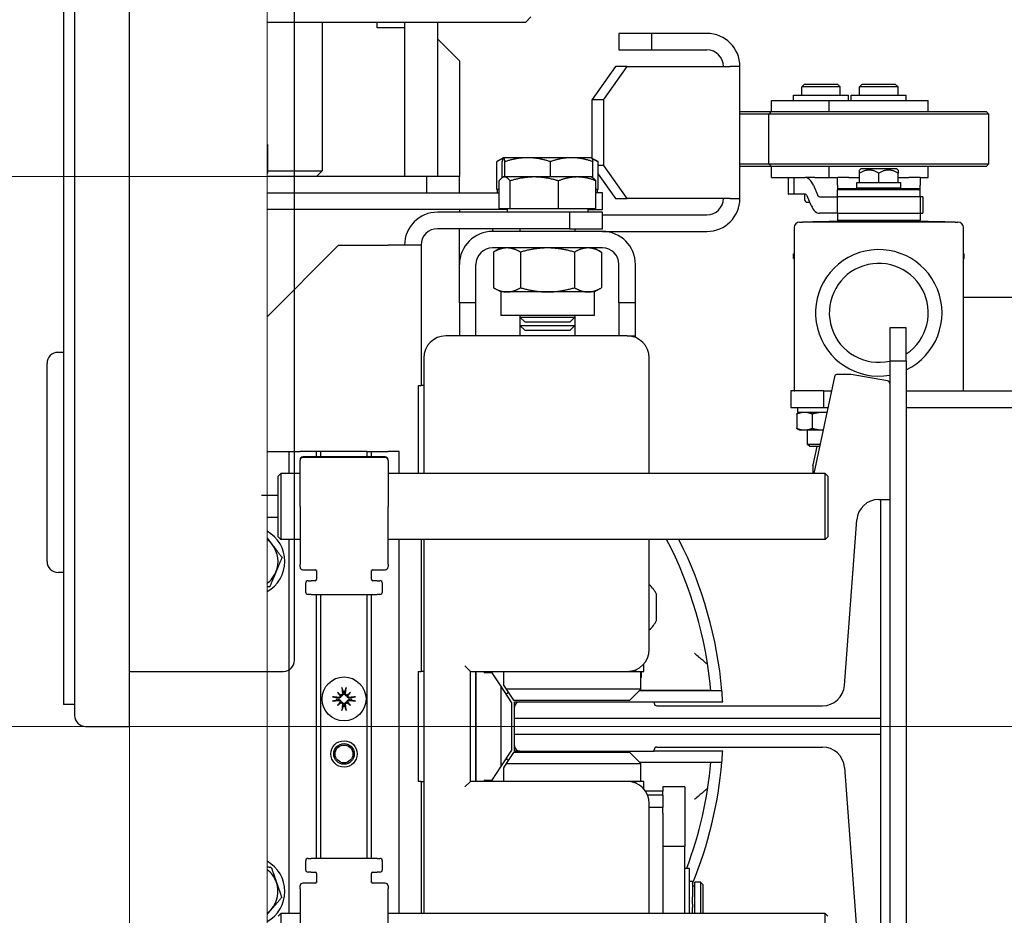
# Model space of a CAD drawing. Header units: millimetres. Extents: x 49320 to 60117, y -4209 to 20568.
# Tile 323 of 479: x 52398 to 52415, y 9916 to 9932. Entities that reach past the tile are written whole.
import ezdxf

# ---------------------------------------------------------------- set-up
doc = ezdxf.new("R2010")
doc.units = ezdxf.units.MM
doc.layers.add('_AA PROJ.warstwy', color=7, linetype='Continuous', lineweight=18, true_color=0x0000f0)
for name, color, linetype in [('_mt_wymiary konstr', 3, 'Continuous'), ('ARCATA', 4, 'Continuous'), ('Cabina-Bottoniera', 7, 'Continuous'), ('GUIDE', 3, 'Continuous'), ('Porta-Soglia', 252, 'Continuous')]:
    doc.layers.add(name, color=color, linetype=linetype)
doc.dimstyles.new('k100', dxfattribs={"dimtxt": 18, "dimasz": 7, "dimexe": 10, "dimexo": 20, "dimgap": 4, "dimtad": 1, "dimdec": 1, "dimrnd": 0.5, "dimzin": 9, "dimdsep": 46, "dimtxsty": 'Standard', "dimcen": 12.534, "dimclrd": 256, "dimclre": 256, "dimclrt": 7, "dimadec": 0, "dimazin": 0, "dimtfac": 1, "dimtdec": 1, "dimtmove": 2, "dimatfit": 3, "dimfxl": 30, "dimfxlon": 1, "dimtolj": 1, "dimtzin": 0, "dimarcsym": 0})

# ---------------------------------------------------------------- blocks, each defined once
blk = doc.blocks.new('WINDA 2 DZ')
at = {"layer": '_AA PROJ.warstwy', "color": 5, "true_color": 0x1414ff}
for p, q in [((164, 186), (164, 38)), ((161.5, 182), (161.5, 42))]:
    blk.add_line(p, q, dxfattribs=at)
at = {"layer": '_AA PROJ.warstwy', "color": 5, "ltscale": 5, "true_color": 0x1414ff}
for p, q in [((164, 112), (49, 112)), ((179.995, 102), (40.675, 102))]:
    blk.add_line(p, q, dxfattribs=at)
at = {"layer": 'ARCATA', "color": 5, "true_color": 0x1414ff}
for p, q in [((168.7, 114.8), (164, 114.8)), ((165, 114.8), (165, 112.1)), ((166, 114.7), (166, 114.8)), ((166.5, 114.8), (166.5, 112)), ((167.1, 114.8), (167.1, 112)), ((168.7, 114.8), (168.8, 114.9)), ((166.5, 114.7), (166, 114.7)), ((170.4, 114.6), (170.4, 114.3)), ((171, 114.6), (170.4, 114.6)), ((171, 114.3), (171, 114.6)), ((172, 114.6), (171, 114.6)), ((167.1, 114.5), (167.5, 114.1)), ((170.4, 114.3), (171, 114.3)), ((171, 114.3), (172, 114.3)), ((167.5, 114.1), (167.5, 112)), ((170.337, 114), (169.913, 113.4)), ((170.125, 113.4), (170.549, 114)), ((170.549, 114), (170.337, 114)), ((170.549, 114), (172.424, 114)), ((172.6, 114), (172.424, 114)), ((172.6, 111.6), (172.6, 114)), ((173.775, 113.68), (173.725, 113.63)), ((174.425, 113.63), (173.725, 113.63)), ((173.725, 113.48), (173.725, 113.63)), ((173.775, 113.68), (174.375, 113.68)), ((174.375, 113.68), (174.425, 113.63)), ((174.425, 113.48), (174.425, 113.63)), ((174.825, 113.68), (174.775, 113.63)), ((175.475, 113.63), (174.775, 113.63)), ((174.775, 113.48), (174.775, 113.63)), ((174.825, 113.68), (175.425, 113.68)), ((175.425, 113.68), (175.475, 113.63)), ((175.475, 113.48), (175.475, 113.63)), ((169.913, 112.333), (169.913, 113.4)), ((169.913, 113.4), (170.125, 113.4)), ((170.125, 112.2), (170.125, 113.4)), ((173.175, 113.38), (174.225, 113.38)), ((173.175, 113.18), (173.175, 113.38)), ((173.575, 113.48), (174.575, 113.48)), ((173.575, 113.38), (173.575, 113.48)), ((174.225, 113.38), (176.025, 113.38)), ((174.225, 113.18), (174.225, 113.38)), ((174.575, 113.38), (174.575, 113.48)), ((174.625, 113.48), (175.625, 113.48)), ((174.625, 113.38), (174.625, 113.48)), ((175.625, 113.38), (175.625, 113.48)), ((176.025, 113.18), (176.025, 113.38)), ((172.6, 113.18), (173.175, 113.18)), ((173.175, 113.18), (173.125, 113.13)), ((173.175, 113.18), (177.075, 113.18)), ((177.075, 113.18), (177.125, 113.13)), ((173.125, 113.13), (172.6, 113.13)), ((177.125, 113.13), (173.125, 113.13)), ((173.125, 112.23), (173.125, 113.13)), ((177.125, 112.23), (177.125, 113.13)), ((164.017, 112.06), (164.017, 112.569)), ((168.177, 111.76), (168.177, 112.269)), ((168.299, 112.339), (168.195, 112.279)), ((168.275, 111.975), (168.275, 112.269)), ((168.3, 112.34), (168.299, 112.339)), ((168.301, 112.34), (168.3, 112.34)), ((168.74, 112.34), (168.301, 112.34)), ((168.327, 111.99), (168.327, 112.269)), ((169.539, 112.34), (168.74, 112.34)), ((169.152, 111.99), (169.152, 112.269)), ((169.9, 112.34), (169.539, 112.34)), ((169.9, 112.34), (169.901, 112.339)), ((169.901, 112.339), (170.005, 112.279)), ((169.925, 111.975), (169.925, 112.269)), ((170.023, 111.76), (170.023, 112.269)), ((164.017, 112.1), (165, 112.1)), ((164.9, 112), (165, 112.1)), ((170.125, 112.2), (170.023, 112.2)), ((170.549, 111.6), (170.125, 112.2)), ((172.6, 112.23), (173.125, 112.23)), ((173.175, 112.18), (172.6, 112.18)), ((173.175, 112.18), (173.125, 112.23)), ((173.125, 112.23), (177.125, 112.23)), ((177.075, 112.18), (173.175, 112.18)), ((173.175, 111.98), (173.175, 112.18)), ((174.225, 111.98), (174.225, 112.18)), ((174.8, 112.14), (174.775, 112.115)), ((174.775, 112.061), (174.775, 112.115)), ((175.45, 112.14), (174.8, 112.14)), ((175.45, 112.14), (175.475, 112.115)), ((175.475, 112.115), (175.475, 112.061)), ((176.025, 111.98), (176.025, 112.18)), ((177.075, 112.18), (177.125, 112.23)), ((164.017, 112.06), (164, 112.06)), ((166.9, 112), (164, 112)), ((167.5, 112), (166.9, 112)), ((166.9, 112), (166.9, 111.7)), ((167.5, 111.7), (167.5, 112)), ((168.219, 111.41), (168.219, 111.919)), ((168.3, 111.99), (168.281, 111.979)), ((168.319, 111.99), (168.3, 111.99)), ((168.859, 111.99), (168.319, 111.99)), ((168.419, 111.41), (168.419, 111.919)), ((169.64, 111.99), (168.859, 111.99)), ((169.3, 111.41), (169.3, 111.919)), ((169.9, 111.99), (169.64, 111.99)), ((169.9, 111.99), (169.919, 111.979)), ((169.981, 111.41), (169.981, 111.919)), ((170.023, 112.044), (170.337, 111.6)), ((173.175, 111.98), (173.674, 111.98)), ((173.475, 111.98), (173.475, 111.68)), ((173.579, 111.98), (173.579, 111.68)), ((173.674, 111.98), (173.783, 111.98)), ((173.961, 111.98), (173.783, 111.98)), ((173.961, 111.98), (174.225, 111.98)), ((174.225, 111.98), (174.375, 111.98)), ((174.375, 111.84), (174.375, 111.98)), ((174.58, 111.98), (174.375, 111.98)), ((174.58, 111.98), (174.775, 111.98)), ((174.775, 111.89), (174.775, 112.061)), ((175.125, 111.89), (175.125, 112.061)), ((175.475, 111.89), (175.475, 112.061)), ((175.475, 111.98), (175.67, 111.98)), ((175.875, 111.98), (175.67, 111.98)), ((175.875, 111.98), (175.875, 111.84)), ((175.875, 111.98), (176.025, 111.98)), ((168.219, 111.76), (168.177, 111.76)), ((168.189, 111.7), (168.189, 111.76)), ((170.023, 111.76), (169.981, 111.76)), ((170.011, 111.7), (170.011, 111.76)), ((173.935, 111.84), (174.011, 111.665)), ((174.375, 111.84), (174.375, 111.755)), ((174.4, 111.78), (174.375, 111.755)), ((175.875, 111.755), (174.375, 111.755)), ((174.375, 111.63), (174.375, 111.755)), ((174.4, 111.78), (175.85, 111.78)), ((174.725, 111.79), (174.725, 111.89)), ((174.725, 111.89), (174.775, 111.89)), ((174.725, 111.79), (175.525, 111.79)), ((174.782, 111.89), (174.775, 111.89)), ((174.782, 111.89), (175.118, 111.89)), ((174.9, 111.78), (174.9, 111.79)), ((175.125, 111.89), (175.118, 111.89)), ((175.132, 111.89), (175.125, 111.89)), ((175.132, 111.89), (175.468, 111.89)), ((175.35, 111.78), (175.35, 111.79)), ((175.475, 111.89), (175.468, 111.89)), ((175.475, 111.89), (175.525, 111.89)), ((175.525, 111.79), (175.525, 111.89)), ((175.85, 111.78), (175.875, 111.755)), ((175.875, 111.755), (175.875, 111.84)), ((175.875, 111.63), (175.875, 111.755)), ((164, 111.7), (168.219, 111.7)), ((170.1, 111.7), (169.981, 111.7)), ((170.1, 111.4), (170.1, 111.7)), ((170.337, 111.6), (170.549, 111.6)), ((172.424, 111.6), (170.549, 111.6)), ((172.424, 111.6), (172.6, 111.6)), ((173.475, 111.68), (173.484, 111.68)), ((173.579, 111.68), (173.484, 111.68)), ((173.783, 111.68), (173.579, 111.68)), ((173.775, 111.68), (173.775, 111.58)), ((173.897, 111.47), (173.821, 111.645)), ((174.048, 111.63), (174.375, 111.63)), ((174.375, 111.33), (174.375, 111.63)), ((175.875, 111.63), (174.375, 111.63)), ((175.875, 111.63), (175.875, 111.33)), ((175.925, 111.63), (175.875, 111.63)), ((175.925, 111.63), (175.925, 111.33)), ((168.368, 111.4), (164, 111.4)), ((167.5, 111.4), (167.5, 111.35)), ((168.419, 111.41), (168.219, 111.41)), ((168.368, 111.41), (168.368, 111.35)), ((169.3, 111.41), (168.419, 111.41)), ((169.981, 111.41), (169.3, 111.41)), ((169.831, 111.4), (170.1, 111.4)), ((169.831, 111.41), (169.831, 111.35)), ((173.825, 111.53), (173.871, 111.53)), ((169.5, 111.35), (167.1, 111.35)), ((169.5, 111.35), (169.5, 111.05)), ((170.1, 111.35), (169.5, 111.35)), ((170.1, 111.05), (170.1, 111.35)), ((170.1, 111.3), (172, 111.3)), ((174.375, 111.33), (174.048, 111.33)), ((174.375, 111.33), (175.875, 111.33)), ((174.375, 111.33), (174.375, 111.205)), ((174.375, 111.205), (175.875, 111.205)), ((174.4, 111.18), (174.375, 111.205)), ((175.85, 111.18), (175.875, 111.205)), ((175.875, 111.33), (175.875, 111.205)), ((175.875, 111.33), (175.925, 111.33)), ((169.5, 111.05), (167.1, 111.05)), ((167.5, 110.4), (167.5, 111.05)), ((168.1, 111.05), (168.1, 111)), ((168.6, 111.05), (168.6, 111)), ((169.5, 111.05), (170.1, 111.05)), ((169.6, 111.05), (169.6, 111)), ((173.585, 111.07), (173.585, 110.59)), ((173.685, 111.17), (173.735, 111.17)), ((176.515, 111.17), (173.735, 111.17)), ((173.925, 111.17), (173.925, 111.18)), ((173.925, 111.18), (174.225, 111.18)), ((176.025, 111.18), (174.225, 111.18)), ((176.025, 111.18), (176.325, 111.18)), ((176.325, 111.17), (176.325, 111.18)), ((176.515, 111.17), (176.565, 111.17)), ((176.665, 110.59), (176.665, 111.07)), ((170.1, 111), (168.1, 111)), ((170.1, 111), (172, 111)), ((164, 109.45), (165.3, 110.75)), ((165.3, 110.75), (166.2, 110.75)), ((166.8, 110.75), (166.2, 110.75)), ((166.8, 110.75), (166.8, 108.2)), ((170.1, 110.7), (168.1, 110.7)), ((168.25, 110.7), (168.119, 110.624)), ((169.95, 110.7), (170.081, 110.624)), ((168.119, 110.624), (168.119, 109.976)), ((168.609, 110.624), (168.609, 109.976)), ((169.591, 110.624), (169.591, 109.976)), ((170.081, 110.624), (170.081, 109.976)), ((173.575, 110.59), (173.585, 110.59)), ((173.575, 110.51), (173.575, 110.59)), ((173.575, 110.51), (173.585, 110.51)), ((173.585, 110.59), (173.585, 108.11)), ((176.665, 110.59), (176.675, 110.59)), ((176.665, 108.11), (176.665, 110.59)), ((176.665, 110.51), (176.675, 110.51)), ((176.675, 110.51), (176.675, 110.59)), ((167.5, 109.7), (167.5, 110.4)), ((167.8, 109.7), (167.8, 110.4)), ((170.4, 109.7), (170.4, 110.4)), ((170.7, 109.7), (170.7, 110.4)), ((168.25, 109.9), (168.119, 109.976)), ((169.95, 109.9), (170.081, 109.976)), ((168.364, 109.9), (168.25, 109.9)), ((168.25, 109.9), (168.25, 109.47)), ((169.1, 109.9), (168.364, 109.9)), ((169.836, 109.9), (169.1, 109.9)), ((169.95, 109.9), (169.836, 109.9)), ((169.95, 109.9), (169.95, 109.47)), ((178.325, 109.8), (176.665, 109.8)), ((167.8, 109.7), (167.5, 109.7)), ((167.5, 109.7), (167.5, 109.1)), ((167.8, 109.1), (167.8, 109.7)), ((170.7, 109.7), (170.4, 109.7)), ((170.4, 109.7), (170.4, 109.1)), ((170.7, 109.1), (170.7, 109.7)), ((169.95, 109.47), (168.25, 109.47)), ((168.6, 109.47), (168.6, 109.442)), ((168.6, 109.442), (168.6, 109.292)), ((168.6, 109.442), (169.6, 109.442)), ((168.692, 109.35), (168.6, 109.442)), ((169.508, 109.35), (169.6, 109.442)), ((169.6, 109.47), (169.6, 109.442)), ((169.6, 109.442), (169.6, 109.292)), ((168.6, 109.292), (169.6, 109.292)), ((168.6, 109.292), (168.6, 109.1)), ((168.692, 109.2), (168.6, 109.292)), ((169.508, 109.35), (168.692, 109.35)), ((169.508, 109.2), (169.6, 109.292)), ((169.6, 109.292), (169.6, 109.1)), ((175.625, 109.25), (175.325, 109.25)), ((175.325, 109.25), (175.325, 108.65)), ((175.625, 108.65), (175.625, 109.25)), ((170.55, 109.1), (167.25, 109.1)), ((169.508, 109.2), (168.692, 109.2)), ((170.55, 109.1), (170.7, 109.1)), ((170.7, 109.071), (170.7, 109.1)), ((166.85, 108.7), (166.85, 106.6)), ((170.95, 106.6), (170.95, 108.7)), ((175.325, 108.65), (175.625, 108.65)), ((175.325, 108.65), (175.325, 106.125)), ((175.625, 108.65), (175.625, 95.35)), ((174.318, 108.358), (173.946, 106.6)), ((174.375, 108.4), (174.358, 108.397)), ((174.375, 108.4), (174.375, 108.4)), ((174.625, 108.4), (174.375, 108.4)), ((174.625, 108.4), (174.625, 108.4)), ((175.284, 108.284), (174.625, 108.4)), ((166.75, 108.2), (166.8, 108.2)), ((166.75, 108.2), (166.75, 106.6)), ((166.85, 108.2), (166.8, 108.2)), ((174.125, 108.1), (173.525, 108.1)), ((173.525, 108.1), (173.525, 107.8)), ((174.125, 107.8), (174.125, 108.1)), ((174.125, 108.1), (174.263, 108.1)), ((175.625, 108.1), (178.725, 108.1)), ((173.525, 107.8), (174.125, 107.8)), ((173.645, 107.8), (173.645, 107.71)), ((174.125, 107.8), (174.2, 107.8)), ((175.625, 107.8), (178.725, 107.8)), ((175.875, 107.8), (175.875, 107.798)), ((173.633, 107.679), (173.633, 107.421)), ((174.181, 107.71), (173.645, 107.71)), ((173.675, 107.71), (173.661, 107.702)), ((173.914, 107.679), (173.914, 107.421)), ((173.675, 107.39), (173.661, 107.398)), ((173.675, 107.39), (173.773, 107.39)), ((173.773, 107.39), (174.11, 107.39)), ((173.825, 107.39), (173.825, 107.133)), ((174.11, 107.39), (174.113, 107.39)), ((173.825, 107.133), (174.059, 107.133)), ((173.868, 107.09), (173.825, 107.133)), ((174.05, 107.09), (173.868, 107.09)), ((173.997, 107.09), (173.926, 106.755)), ((164, 107), (164.4, 107)), ((164.4, 107), (164.6, 107)), ((164.4, 106.6), (164.4, 107)), ((164.9, 107), (164.6, 107)), ((166.15, 106.9), (164.65, 106.9)), ((164.9, 106.9), (164.9, 107)), ((164.98, 107), (164.9, 107)), ((165.82, 107), (164.98, 107)), ((164.98, 106.9), (164.98, 107)), ((165.82, 106.9), (165.82, 107)), ((165.82, 107), (165.9, 107)), ((165.9, 107), (166.2, 107)), ((165.9, 106.9), (165.9, 107)), ((166.4, 107), (166.2, 107)), ((166.4, 106.6), (166.4, 107)), ((164.6, 106.85), (164.6, 106.837)), ((164.6, 106), (164.6, 106.837)), ((166.15, 106.887), (164.65, 106.887)), ((166.2, 106.837), (166.2, 106.85)), ((166.2, 106.837), (166.2, 106)), ((173.925, 106.753), (173.926, 106.753)), ((173.925, 106.745), (173.925, 106.753)), ((173.925, 106.745), (173.925, 106.74)), ((173.925, 106.74), (173.925, 106.6)), ((164.2, 106.55), (164.25, 106.6)), ((164.2, 105.45), (164.2, 106.55)), ((164.6, 106.6), (164.25, 106.6)), ((164.25, 106.6), (164.25, 105.4)), ((174.15, 106.6), (166.2, 106.6)), ((174.15, 105.4), (174.15, 106.6)), ((174.2, 106.55), (174.15, 106.6)), ((174.2, 106.55), (174.2, 105.45)), ((164.2, 106.2), (163.9, 106.2)), ((164.6, 106), (164.6, 104.95)), ((166.2, 104.95), (166.2, 106)), ((175.325, 106.125), (175.325, 97.875)), ((164.2, 105.8), (164, 105.8)), ((164.2, 105.45), (164.25, 105.4)), ((164.6, 105.4), (164.25, 105.4)), ((164.4, 98.6), (164.4, 105.4)), ((174.15, 105.4), (166.2, 105.4)), ((166.4, 98.6), (166.4, 105.4)), ((166.8, 105.4), (166.8, 103)), ((166.85, 105.4), (166.85, 98.6)), ((170.95, 103.4), (170.95, 105.4)), ((174.2, 105.45), (174.15, 105.4)), ((164.6, 104.9), (164.6, 104.95)), ((166.2, 104.95), (166.2, 104.9)), ((164.65, 104.85), (164.875, 104.85)), ((164.9, 104.835), (164.9, 104.675)), ((165.9, 104.675), (165.9, 104.835)), ((165.925, 104.85), (166.15, 104.85)), ((164.7, 104.6), (164.7, 104.45)), ((164.75, 104.65), (164.8, 104.65)), ((164.875, 104.65), (164.8, 104.65)), ((166, 104.65), (165.925, 104.65)), ((166, 104.65), (166.05, 104.65)), ((166.1, 104.45), (166.1, 104.6)), ((164.8, 104.4), (164.75, 104.4)), ((164.8, 104.4), (166, 104.4)), ((164.9, 99.6), (164.9, 104.4)), ((164.98, 99.6), (164.98, 104.4)), ((165.82, 99.6), (165.82, 104.4)), ((165.9, 99.6), (165.9, 104.4)), ((166.05, 104.4), (166, 104.4)), ((171.085, 104.402), (171.085, 104.403)), ((171.085, 103.927), (171.085, 104.402)), ((170.85, 103), (170.85, 103.135)), ((166.75, 103), (166.8, 103)), ((166.75, 103), (166.75, 101)), ((166.85, 103), (166.8, 103)), ((167.7, 103), (167.6, 103.1)), ((167.7, 101), (167.7, 103)), ((167.7, 103), (170.55, 103)), ((167.8, 101), (167.8, 103)), ((167.8, 102.975), (167.8, 101.025)), ((168.095, 102.975), (167.95, 102.975)), ((168.25, 102.737), (168.095, 102.975)), ((168.3, 103), (168.3, 102.752)), ((170.55, 103), (170.7, 103)), ((170.7, 103.029), (170.7, 103)), ((170.7, 103), (170.85, 103)), ((170.8, 102.675), (170.8, 103)), ((170.81, 102.888), (170.81, 103)), ((170.81, 102.888), (170.8, 102.888)), ((165.284, 102.616), (165.333, 102.567)), ((165.516, 102.616), (165.467, 102.567)), ((168.25, 102.737), (168.25, 101.263)), ((168.45, 102.429), (168.25, 102.737)), ((168.3, 102.752), (168.35, 102.675)), ((170.8, 102.675), (168.35, 102.675)), ((168.35, 102.675), (168.48, 102.475)), ((170.8, 102.675), (170.6, 102.475)), ((172.272, 102.65), (170.775, 102.65)), ((172.071, 102.651), (170.776, 102.651)), ((165.284, 102.384), (165.333, 102.433)), ((165.333, 102.567), (165.346, 102.554)), ((165.333, 102.433), (165.346, 102.446)), ((165.467, 102.567), (165.454, 102.554)), ((165.467, 102.433), (165.454, 102.446)), ((165.516, 102.384), (165.467, 102.433)), ((168.45, 101.571), (168.45, 102.429)), ((168.48, 102.475), (170.6, 102.475)), ((168.5, 102.45), (168.6, 102.45)), ((168.5, 102.35), (168.5, 102.45)), ((171.04, 102.45), (172.287, 102.45)), ((168.5, 102.148), (175.16, 102.148)), ((175.16, 101.853), (168.5, 101.853)), ((168.25, 101.263), (168.45, 101.571)), ((168.48, 101.525), (168.35, 101.325)), ((170.6, 101.525), (168.48, 101.525)), ((168.5, 101.55), (168.5, 101.65)), ((168.6, 101.55), (168.5, 101.55)), ((170.6, 101.525), (170.8, 101.325)), ((172.287, 101.55), (171.04, 101.55)), ((170.775, 101.35), (172.272, 101.35)), ((170.776, 101.349), (172.071, 101.349)), ((168.095, 101.025), (168.25, 101.263)), ((168.35, 101.325), (168.3, 101.248)), ((168.3, 101.248), (168.3, 101)), ((168.35, 101.325), (170.8, 101.325)), ((170.8, 101), (170.8, 101.325)), ((166.8, 101), (166.75, 101)), ((166.8, 101), (166.8, 98.6)), ((166.8, 101), (166.85, 101)), ((167.7, 101), (167.6, 100.9)), ((170.55, 101), (167.7, 101)), ((167.95, 101.025), (168.095, 101.025)), ((170.7, 101), (170.55, 101)), ((170.85, 101), (170.7, 101)), ((170.7, 101), (170.7, 100.971)), ((170.85, 100.865), (170.85, 101)), ((171.2, 100.823), (170.882, 100.823)), ((171.2, 100.9), (171.2, 100.823)), ((171.6, 100.9), (171.2, 100.9)), ((171.2, 100.748), (171.2, 100.823)), ((171.6, 100.9), (171.6, 99.818)), ((171.2, 100.748), (170.921, 100.748)), ((171.2, 100.748), (171.2, 100.525)), ((170.95, 98.6), (170.95, 100.6)), ((171.2, 100.525), (170.95, 100.525)), ((171.2, 100.425), (171.2, 100.525)), ((171.2, 100.425), (171.2, 98.6)), ((171.6, 99.818), (171.2, 99.818)), ((171.6, 98.6), (171.6, 99.818)), ((164.75, 99.6), (164.8, 99.6)), ((166, 99.6), (164.8, 99.6)), ((166, 99.6), (166.05, 99.6)), ((164.7, 99.55), (164.7, 99.4)), ((166.1, 99.4), (166.1, 99.55)), ((171.68, 99.42), (171.6, 99.42)), ((171.68, 98.6), (171.68, 99.42)), ((164.8, 99.35), (164.75, 99.35)), ((164.8, 99.35), (164.875, 99.35)), ((164.9, 99.325), (164.9, 99.165)), ((165.9, 99.165), (165.9, 99.325)), ((165.925, 99.35), (166, 99.35)), ((166.05, 99.35), (166, 99.35)), ((164.6, 99.05), (164.6, 99.1)), ((164.6, 99.05), (164.6, 98)), ((164.875, 99.15), (164.65, 99.15)), ((166.15, 99.15), (165.925, 99.15)), ((166.2, 99.1), (166.2, 99.05)), ((166.2, 98), (166.2, 99.05)), ((171.74, 99.18), (171.68, 99.18)), ((171.74, 99.18), (171.74, 98.901)), ((171.78, 99.095), (171.74, 99.095)), ((171.78, 98.6), (171.78, 99.17)), ((171.88, 99.17), (171.78, 99.17)), ((171.88, 99.17), (171.88, 98.6)), ((171.93, 99.12), (171.88, 99.17)), ((171.93, 98.6), (171.93, 99.12)), ((171.74, 98.82), (171.74, 98.901)), ((171.74, 98.766), (171.74, 98.82)), ((171.74, 98.766), (171.74, 98.705)), ((171.74, 98.6), (171.74, 98.705)), ((164.2, 98.55), (164.25, 98.6)), ((164.25, 98.6), (164.25, 97.4)), ((164.6, 98.6), (164.25, 98.6)), ((174.15, 98.6), (166.2, 98.6)), ((174.15, 97.4), (174.15, 98.6)), ((174.2, 98.55), (174.15, 98.6))]:
    blk.add_line(p, q, dxfattribs=at)
for centre, radius in [((165.4, 102.5), 0.4), ((165.4, 101.5), 0.24), ((165.4, 101.5), 0.187), ((165.4, 101.5), 0.162)]:
    blk.add_circle(centre, radius, dxfattribs=at)
for centre, radius, start, end in [((172, 114), 0.6, 0, 90), ((172, 114), 0.3, 0, 90), ((172, 111.6), 0.6, 270, 0), ((172, 111.6), 0.3, 270, 0), ((173.825, 111.58), 0.05, 180, 270), ((167.1, 110.75), 0.6, 90, 180), ((167.1, 110.75), 0.3, 90, 180), ((173.685, 111.07), 0.1, 90, 180), ((176.565, 111.07), 0.1, 0, 90), ((168.1, 110.4), 0.6, 90, 180), ((170.1, 110.4), 0.6, 0, 90), ((168.1, 110.4), 0.3, 90, 180), ((170.1, 110.4), 0.3, 0, 90), ((175.125, 109.52), 1.15, 295.7715, 280.0154), ((175.125, 109.52), 0.9, 303.749, 282.8396), ((167.25, 108.7), 0.4, 90, 180), ((170.55, 108.7), 0.4, 0, 90), ((174.367, 108.348), 0.05, 100, 168.0575), ((175.275, 108.235), 0.05, 0, 80), ((173.595, 108.11), 0.01, 180, 270), ((176.655, 108.11), 0.01, 270, 0), ((164.65, 106.85), 0.05, 90, 180), ((166.15, 106.85), 0.05, 0, 90), ((164.65, 106.837), 0.05, 90, 180), ((166.15, 106.837), 0.05, 0, 90), ((173.975, 106.745), 0.05, 168.0575, 180), ((163.7, 105), 0.625, 298.6854, 61.3146), ((163.7, 105), 0.5, 37.3326, 53.1301), ((163.7, 105), 0.5, 337.3326, 37.3326), ((164.75, 102), 7.35, 5.0822, 27.554), ((164.75, 102), 7.55, 4.9389, 26.7649), ((163.7, 105), 0.5, 306.8699, 337.3326), ((164.65, 104.9), 0.05, 180, 270), ((164.875, 104.825), 0.025, 0, 90), ((165.925, 104.825), 0.025, 90, 180), ((166.15, 104.9), 0.05, 270, 0), ((164.75, 104.6), 0.05, 90, 180), ((164.875, 104.675), 0.025, 270, 0), ((165.925, 104.675), 0.025, 180, 270), ((166.05, 104.6), 0.05, 0, 90), ((170.609, 104.165), 0.532, 26.5409, 50.1616), ((170.609, 104.165), 0.532, 26.5409, 50.1616), ((164.75, 104.45), 0.05, 180, 270), ((166.05, 104.45), 0.05, 270, 0), ((170.609, 104.165), 0.532, 309.8384, 333.4591), ((170.55, 103.4), 0.4, 270, 0), ((168.3, 102.975), 0.5, 177.134, 180), ((168.3, 102.975), 0.35, 175.904, 180), ((165.4, 102.5), 0.134, 82.3918, 97.6082), ((168.5, 102.45), 0.2, 123.9686, 138.4792), ((165.4, 102.5), 0.134, 172.3918, 187.6082), ((165.4, 102.5), 0.134, 352.3918, 7.6082), ((164.75, 102), 7.55, 3.417, 3.7972), ((165.4, 102.5), 0.134, 262.3918, 277.6082), ((164.75, 102), 7.55, 356.2028, 356.583), ((168.5, 101.55), 0.2, 221.5208, 236.0314), ((164.75, 102), 7.35, 339.4516, 354.9178), ((164.75, 102), 7.55, 337.7935, 355.0611), ((168.3, 101.025), 0.5, 180, 182.866), ((168.3, 101.025), 0.35, 180, 184.096), ((170.55, 100.6), 0.4, 0, 90), ((164.75, 99.55), 0.05, 90, 180), ((166.05, 99.55), 0.05, 0, 90), ((163.7, 99), 0.625, 298.6854, 61.3146), ((163.7, 99), 0.5, 19.0703, 53.1301), ((164.75, 99.4), 0.05, 180, 270), ((166.05, 99.4), 0.05, 270, 0), ((164.875, 99.325), 0.025, 0, 90), ((165.925, 99.325), 0.025, 90, 180), ((163.7, 99), 0.5, 319.0703, 19.0703), ((164.65, 99.1), 0.05, 90, 180), ((164.875, 99.175), 0.025, 270, 0), ((165.925, 99.175), 0.025, 180, 270), ((166.15, 99.1), 0.05, 0, 90), ((163.7, 99), 0.5, 306.8699, 319.0703)]:
    blk.add_arc(centre, radius, start, end, dxfattribs=at)
for centre, major_axis, ratio, start_param, end_param in [((173.783, 111.58), (0, 0.4), 0.5, 5.421015, 6.283185), ((173.783, 111.58), (0, 0.1), 0.5, 5.421015, 6.283185), ((174.048, 111.73), (0, -0.1), 0.5, 5.421015, 6.283185), ((174.048, 111.73), (0, -0.4), 0.5, 5.421015, 6.283185), ((165.473, 102.563), (-0.42, 0.486), 0.173648, 1.313224, 1.430376), ((165.337, 102.427), (0.486, -0.42), 0.173648, 1.711217, 1.828368), ((165.44, 102.505), (0.078, -0.644), 0.087156, 4.378084, 4.547777), ((165.36, 102.505), (0.078, 0.644), 0.087156, 4.877001, 5.046694), ((165.463, 102.427), (0.486, 0.42), 0.173648, 1.313224, 1.430376), ((165.327, 102.563), (-0.42, -0.486), 0.173648, 1.711217, 1.828368), ((168.5, 102.45), (-0.143, 0.143), 0.989133, 6.088414, 6.341549), ((165.395, 102.46), (-0.644, 0.078), 0.087156, 4.877001, 5.046694), ((165.395, 102.54), (0.644, 0.078), 0.087156, 4.378084, 4.547777), ((165.473, 102.437), (0.42, 0.486), 0.173648, 1.711217, 1.828368), ((165.337, 102.573), (-0.486, -0.42), 0.173648, 1.313224, 1.430376), ((165.309, 102.566), (-0.0188, -0.0163), 0.868224, 2.023807, 2.409971), ((165.309, 102.434), (0.0188, -0.0163), 0.868224, 0.731621, 1.117785), ((165.334, 102.591), (-0.0163, -0.0188), 0.868224, 0.731621, 1.117785), ((165.334, 102.409), (0.0163, -0.0188), 0.868224, 2.023807, 2.409971), ((165.466, 102.591), (-0.0163, 0.0188), 0.868224, 2.023807, 2.409971), ((165.466, 102.409), (0.0163, 0.0188), 0.868224, 0.731621, 1.117785), ((165.463, 102.573), (-0.486, 0.42), 0.173648, 1.711217, 1.828368), ((165.491, 102.566), (-0.0188, 0.0163), 0.868224, 0.731621, 1.117785), ((165.491, 102.434), (0.0188, 0.0163), 0.868224, 2.023807, 2.409971), ((165.327, 102.437), (0.42, -0.486), 0.173648, 1.313224, 1.430376), ((165.405, 102.46), (-0.644, -0.078), 0.087156, 4.378084, 4.547777), ((165.405, 102.54), (0.644, -0.078), 0.087156, 4.877001, 5.046694), ((165.44, 102.495), (-0.078, -0.644), 0.087156, 4.877001, 5.046694), ((165.36, 102.495), (-0.078, 0.644), 0.087156, 4.378084, 4.547777), ((168.5, 101.55), (-0.143, -0.143), 0.989133, 6.224822, 6.477957)]:
    blk.add_ellipse(centre, major_axis=major_axis, ratio=ratio, start_param=start_param, end_param=end_param, dxfattribs=at)
for points, weights in [([(164, 112.581), (164.008, 112.575), (164.017, 112.569)], [1.00595577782, 1.00325745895, 1]), ([(164.017, 112.569), (164.008, 112.573), (164, 112.577)], [1, 1.00211573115, 1.00399558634]), ([(168.289, 112.322), (168.236, 112.305), (168.177, 112.269)], [1.01897732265, 1.01893342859, 1]), ([(168.301, 112.34), (168.289, 112.34), (168.275, 112.269)], [1, 1.0379548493, 1]), ([(168.327, 112.269), (168.313, 112.34), (168.301, 112.34)], [1, 1.0379548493, 1]), ([(168.74, 112.34), (168.548, 112.34), (168.327, 112.269)], [1, 1.0379548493, 1]), ([(169.152, 112.269), (168.931, 112.34), (168.74, 112.34)], [1, 1.0379548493, 1]), ([(169.539, 112.34), (169.359, 112.34), (169.152, 112.269)], [1, 1.0379548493, 1]), ([(169.925, 112.269), (169.718, 112.34), (169.539, 112.34)], [1, 1.0379548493, 1]), ([(169.901, 112.339), (169.912, 112.333), (169.925, 112.269)], [1.00695895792, 1.03407972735, 1]), ([(170.023, 112.269), (169.966, 112.3), (169.913, 112.317)], [1, 1.01629172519, 1.01859734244]), ([(170.005, 112.279), (170.014, 112.274), (170.023, 112.269)], [1.00526728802, 1.00284723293, 1]), ([(175.125, 112.061), (174.95, 112.162), (174.775, 112.061)], [1.07737874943, 1.244049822, 1.07737874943]), ([(175.475, 112.061), (175.3, 112.162), (175.125, 112.061)], [1.07737874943, 1.244049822, 1.07737874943]), ([(168.319, 111.99), (168.273, 111.99), (168.219, 111.919)], [1, 1.0379548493, 1]), ([(168.419, 111.919), (168.365, 111.99), (168.319, 111.99)], [1, 1.0379548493, 1]), ([(168.859, 111.99), (168.655, 111.99), (168.419, 111.919)], [1, 1.0379548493, 1]), ([(169.3, 111.919), (169.064, 111.99), (168.859, 111.99)], [1, 1.0379548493, 1]), ([(169.64, 111.99), (169.482, 111.99), (169.3, 111.919)], [1, 1.0379548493, 1]), ([(169.981, 111.919), (169.798, 111.99), (169.64, 111.99)], [1, 1.0379548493, 1]), ([(169.919, 111.979), (169.948, 111.962), (169.981, 111.919)], [1.01821148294, 1.022789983, 1]), ([(168.364, 110.7), (168.25, 110.7), (168.119, 110.624)], [1, 1.0379548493, 1]), ([(168.609, 110.624), (168.478, 110.7), (168.364, 110.7)], [1, 1.0379548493, 1]), ([(169.1, 110.7), (168.872, 110.7), (168.609, 110.624)], [1, 1.0379548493, 1]), ([(169.591, 110.624), (169.328, 110.7), (169.1, 110.7)], [1, 1.0379548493, 1]), ([(169.836, 110.7), (169.722, 110.7), (169.591, 110.624)], [1, 1.0379548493, 1]), ([(170.081, 110.624), (169.95, 110.7), (169.836, 110.7)], [1, 1.0379548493, 1]), ([(168.119, 109.976), (168.25, 109.9), (168.364, 109.9)], [1, 1.0379548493, 1]), ([(168.364, 109.9), (168.478, 109.9), (168.609, 109.976)], [1, 1.0379548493, 1]), ([(168.609, 109.976), (168.872, 109.9), (169.1, 109.9)], [1, 1.0379548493, 1]), ([(169.1, 109.9), (169.328, 109.9), (169.591, 109.976)], [1, 1.0379548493, 1]), ([(169.591, 109.976), (169.722, 109.9), (169.836, 109.9)], [1, 1.0379548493, 1]), ([(169.836, 109.9), (169.95, 109.9), (170.081, 109.976)], [1, 1.0379548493, 1]), ([(173.773, 107.71), (173.708, 107.71), (173.633, 107.679)], [1, 1.0379548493, 1]), ([(173.633, 107.679), (173.648, 107.694), (173.661, 107.702)], [1, 1.01846854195, 1.01896377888]), ([(173.914, 107.679), (173.839, 107.71), (173.773, 107.71)], [1, 1.0379548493, 1]), ([(174.11, 107.71), (174.019, 107.71), (173.914, 107.679)], [1, 1.0379548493, 1]), ([(174.18, 107.706), (174.145, 107.71), (174.11, 107.71)], [1.01773642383, 1.01412448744, 1]), ([(173.633, 107.421), (173.708, 107.39), (173.773, 107.39)], [1, 1.0379548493, 1]), ([(173.661, 107.398), (173.648, 107.406), (173.633, 107.421)], [1.01896377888, 1.01846854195, 1]), ([(173.773, 107.39), (173.839, 107.39), (173.914, 107.421)], [1, 1.0379548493, 1]), ([(173.914, 107.421), (174.019, 107.39), (174.11, 107.39)], [1, 1.0379548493, 1]), ([(174.11, 107.39), (174.112, 107.39), (174.113, 107.39)], [1, 1.00065366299, 1.00128481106]), ([(164, 105.431), (164.05, 105.366), (164.098, 105.303)], [1.01853247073, 1.02188329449, 1]), ([(164.098, 105.303), (164.179, 105.197), (164.273, 105.074)], [1, 1.0379548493, 1]), ([(164.273, 105.074), (164.213, 104.931), (164.161, 104.807)], [1, 1.0379548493, 1]), ([(164.161, 104.807), (164.11, 104.684), (164.05, 104.541)], [1, 1.0379548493, 1]), ([(164.05, 104.541), (164.025, 104.538), (164, 104.534)], [1, 1.00613508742, 1.01028680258]), ([(165.365, 102.69), (165.375, 102.656), (165.382, 102.633)], [1.00291629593, 1.01778265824, 1]), ([(165.382, 102.633), (165.385, 102.618), (165.387, 102.605)], [1, 1.12437348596, 1.24767116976]), ([(165.413, 102.605), (165.415, 102.618), (165.418, 102.633)], [1.24767116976, 1.12437348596, 1]), ([(165.418, 102.633), (165.425, 102.656), (165.435, 102.69)], [1, 1.01778265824, 1.00291629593]), ([(165.267, 102.518), (165.244, 102.525), (165.21, 102.535)], [1, 1.01778265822, 1.00291629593]), ([(165.21, 102.465), (165.244, 102.475), (165.267, 102.482)], [1.00291629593, 1.01778265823, 1]), ([(165.295, 102.513), (165.282, 102.515), (165.267, 102.518)], [1.24767116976, 1.12437348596, 1]), ([(165.267, 102.482), (165.282, 102.485), (165.295, 102.487)], [1, 1.12437348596, 1.24767116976]), ([(165.533, 102.518), (165.518, 102.515), (165.505, 102.513)], [1, 1.12437348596, 1.24767116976]), ([(165.505, 102.487), (165.518, 102.485), (165.533, 102.482)], [1.24767116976, 1.12437348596, 1]), ([(165.59, 102.535), (165.556, 102.525), (165.533, 102.518)], [1.00291629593, 1.01778265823, 1]), ([(165.533, 102.482), (165.556, 102.475), (165.59, 102.465)], [1, 1.01778265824, 1.00291629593]), ([(165.382, 102.367), (165.375, 102.344), (165.365, 102.31)], [1, 1.01778265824, 1.00291629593]), ([(165.387, 102.395), (165.385, 102.382), (165.382, 102.367)], [1.24767116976, 1.12437348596, 1]), ([(165.418, 102.367), (165.415, 102.382), (165.413, 102.395)], [1, 1.12437348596, 1.24767116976]), ([(165.435, 102.31), (165.425, 102.344), (165.418, 102.367)], [1.00291629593, 1.01778265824, 1]), ([(164, 99.451), (164.038, 99.444), (164.078, 99.436)], [1.01455016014, 1.00981128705, 1]), ([(164.078, 99.436), (164.129, 99.29), (164.173, 99.163)], [1, 1.0379548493, 1]), ([(164.173, 99.163), (164.216, 99.037), (164.267, 98.891)], [1, 1.0379548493, 1]), ([(164.267, 98.891), (164.166, 98.774), (164.078, 98.672)], [1, 1.0379548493, 1]), ([(164.078, 98.672), (164.039, 98.628), (164, 98.583)], [1, 1.01623485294, 1.01858107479])]:
    blk.add_rational_spline(points, weights, degree=2, dxfattribs=at)
for points, knots in [([(172.012, 103.126), (172.011, 103.127), (172.009, 103.129), (172, 103.136), (171.992, 103.144), (171.967, 103.165), (171.949, 103.18), (171.908, 103.215), (171.884, 103.235), (171.832, 103.278), (171.805, 103.302), (171.777, 103.325), (171.776, 103.325), (171.776, 103.325)], [0.4277106, 0.4277106, 0.4277106, 0.4277106, 0.4586987, 0.4586987, 0.519709, 0.519709, 0.6050975, 0.6050975, 0.7049814, 0.7049814, 0.8126469, 0.8126469, 0.8136373, 0.8136373, 0.8136373, 0.8136373]), ([(165.372, 102.604), (165.373, 102.6), (165.372, 102.596), (165.37, 102.588), (165.368, 102.584), (165.363, 102.578), (165.36, 102.576), (165.353, 102.572), (165.349, 102.571), (165.344, 102.57), (165.343, 102.57), (165.341, 102.57)], [0, 0, 0, 0, 0.01151442, 0.01151442, 0.02302884, 0.02302884, 0.0344178, 0.0344178, 0.04580676, 0.04580676, 0.0498478, 0.0498478, 0.0498478, 0.0498478]), ([(165.387, 102.605), (165.387, 102.605), (165.387, 102.604), (165.388, 102.599), (165.388, 102.595), (165.386, 102.586), (165.384, 102.581), (165.381, 102.574), (165.378, 102.57), (165.372, 102.564), (165.369, 102.561), (165.362, 102.557), (165.358, 102.556), (165.351, 102.554), (165.349, 102.554), (165.346, 102.554)], [0.18013192, 0.18013192, 0.18013192, 0.18013192, 0.18231103, 0.18231103, 0.1966644, 0.1966644, 0.21101777, 0.21101777, 0.22326588, 0.22326588, 0.23551399, 0.23551399, 0.24776211, 0.24776211, 0.25510696, 0.25510696, 0.25510696, 0.25510696]), ([(165.365, 102.69), (165.365, 102.691), (165.364, 102.692), (165.364, 102.694), (165.364, 102.696), (165.363, 102.7), (165.363, 102.702), (165.362, 102.706), (165.362, 102.708), (165.362, 102.71)], [0.05658644, 0.05658644, 0.05658644, 0.05658644, 0.06161587, 0.06161587, 0.06775669, 0.06775669, 0.07390904, 0.07390904, 0.07912293, 0.07912293, 0.07912293, 0.07912293]), ([(165.454, 102.554), (165.451, 102.554), (165.449, 102.554), (165.442, 102.556), (165.438, 102.557), (165.431, 102.561), (165.428, 102.564), (165.422, 102.57), (165.419, 102.574), (165.416, 102.581), (165.414, 102.586), (165.412, 102.595), (165.412, 102.599), (165.413, 102.604), (165.413, 102.604), (165.413, 102.605), (165.413, 102.605)], [-0.07279593, -0.07279593, -0.07279593, -0.07279593, -0.06545108, -0.06545108, -0.05320296, -0.05320296, -0.04095485, -0.04095485, -0.02870674, -0.02870674, -0.01435337, -0.01435337, 0, 0, 0, 0.00217911, 0.00217911, 0.00217911, 0.00217911]), ([(165.459, 102.57), (165.458, 102.57), (165.458, 102.57), (165.454, 102.57), (165.45, 102.571), (165.443, 102.574), (165.439, 102.576), (165.434, 102.581), (165.432, 102.585), (165.428, 102.592), (165.428, 102.596), (165.428, 102.601), (165.428, 102.602), (165.428, 102.604)], [0.02262944, 0.02262944, 0.02262944, 0.02262944, 0.02319765, 0.02319765, 0.0345489, 0.0345489, 0.04590016, 0.04590016, 0.05733835, 0.05733835, 0.06877655, 0.06877655, 0.07249221, 0.07249221, 0.07249221, 0.07249221]), ([(165.438, 102.71), (165.438, 102.708), (165.438, 102.706), (165.437, 102.702), (165.437, 102.7), (165.436, 102.696), (165.436, 102.694), (165.436, 102.692), (165.435, 102.691), (165.435, 102.69)], [0.01947687, 0.01947687, 0.01947687, 0.01947687, 0.02469076, 0.02469076, 0.03084311, 0.03084311, 0.03698394, 0.03698394, 0.04201336, 0.04201336, 0.04201336, 0.04201336]), ([(172.283, 102.5), (172.282, 102.519), (172.281, 102.539), (172.278, 102.576), (172.277, 102.593), (172.275, 102.619), (172.274, 102.631), (172.272, 102.646), (172.272, 102.65), (172.272, 102.65)], [0.2262033, 0.2262033, 0.2262033, 0.2262033, 0.2828255, 0.2828255, 0.3394477, 0.3394477, 0.3959911, 0.3959911, 0.4525345, 0.4525345, 0.4525345, 0.4525345]), ([(165.19, 102.538), (165.192, 102.538), (165.194, 102.538), (165.198, 102.537), (165.2, 102.537), (165.204, 102.536), (165.206, 102.536), (165.208, 102.536), (165.209, 102.535), (165.21, 102.535)], [0.01947687, 0.01947687, 0.01947687, 0.01947687, 0.02469076, 0.02469076, 0.03084311, 0.03084311, 0.03698394, 0.03698394, 0.04201336, 0.04201336, 0.04201336, 0.04201336]), ([(165.21, 102.465), (165.209, 102.465), (165.208, 102.464), (165.206, 102.464), (165.204, 102.464), (165.2, 102.463), (165.198, 102.463), (165.194, 102.462), (165.192, 102.462), (165.19, 102.462)], [0.05658644, 0.05658644, 0.05658644, 0.05658644, 0.06161587, 0.06161587, 0.06775669, 0.06775669, 0.07390904, 0.07390904, 0.07912293, 0.07912293, 0.07912293, 0.07912293]), ([(165.346, 102.554), (165.346, 102.551), (165.346, 102.549), (165.344, 102.542), (165.343, 102.538), (165.339, 102.531), (165.336, 102.528), (165.33, 102.522), (165.326, 102.519), (165.319, 102.516), (165.314, 102.514), (165.305, 102.512), (165.301, 102.512), (165.296, 102.513), (165.296, 102.513), (165.295, 102.513), (165.295, 102.513)], [-0.07279593, -0.07279593, -0.07279593, -0.07279593, -0.06545108, -0.06545108, -0.05320296, -0.05320296, -0.04095485, -0.04095485, -0.02870674, -0.02870674, -0.01435337, -0.01435337, 0, 0, 0, 0.00217911, 0.00217911, 0.00217911, 0.00217911]), ([(165.295, 102.487), (165.295, 102.487), (165.296, 102.487), (165.301, 102.488), (165.305, 102.488), (165.314, 102.486), (165.319, 102.484), (165.326, 102.481), (165.33, 102.478), (165.336, 102.472), (165.339, 102.469), (165.343, 102.462), (165.344, 102.458), (165.346, 102.451), (165.346, 102.449), (165.346, 102.446)], [0.18013192, 0.18013192, 0.18013192, 0.18013192, 0.18231103, 0.18231103, 0.1966644, 0.1966644, 0.21101777, 0.21101777, 0.22326588, 0.22326588, 0.23551399, 0.23551399, 0.24776211, 0.24776211, 0.25510696, 0.25510696, 0.25510696, 0.25510696]), ([(165.33, 102.559), (165.33, 102.558), (165.33, 102.558), (165.33, 102.554), (165.329, 102.55), (165.326, 102.543), (165.324, 102.539), (165.319, 102.534), (165.315, 102.532), (165.308, 102.528), (165.304, 102.528), (165.299, 102.528), (165.298, 102.528), (165.296, 102.528)], [0.02262944, 0.02262944, 0.02262944, 0.02262944, 0.02319765, 0.02319765, 0.0345489, 0.0345489, 0.04590016, 0.04590016, 0.05733835, 0.05733835, 0.06877655, 0.06877655, 0.07249221, 0.07249221, 0.07249221, 0.07249221]), ([(165.296, 102.472), (165.3, 102.473), (165.304, 102.472), (165.312, 102.47), (165.316, 102.468), (165.322, 102.463), (165.324, 102.46), (165.328, 102.453), (165.329, 102.449), (165.33, 102.444), (165.33, 102.443), (165.33, 102.441)], [0, 0, 0, 0, 0.01154742, 0.01154742, 0.02309483, 0.02309483, 0.0344508, 0.0344508, 0.04580677, 0.04580677, 0.04984781, 0.04984781, 0.04984781, 0.04984781]), ([(165.341, 102.43), (165.342, 102.43), (165.342, 102.43), (165.346, 102.43), (165.35, 102.429), (165.357, 102.426), (165.361, 102.424), (165.366, 102.419), (165.368, 102.415), (165.372, 102.408), (165.372, 102.404), (165.372, 102.399), (165.372, 102.398), (165.372, 102.396)], [0.02262944, 0.02262944, 0.02262944, 0.02262944, 0.02319765, 0.02319765, 0.0345489, 0.0345489, 0.04590016, 0.04590016, 0.05733835, 0.05733835, 0.06877655, 0.06877655, 0.07249221, 0.07249221, 0.07249221, 0.07249221]), ([(165.346, 102.446), (165.349, 102.446), (165.351, 102.446), (165.358, 102.444), (165.362, 102.443), (165.369, 102.439), (165.372, 102.436), (165.378, 102.43), (165.381, 102.426), (165.384, 102.419), (165.386, 102.414), (165.388, 102.405), (165.388, 102.401), (165.387, 102.396), (165.387, 102.396), (165.387, 102.395), (165.387, 102.395)], [-0.07279593, -0.07279593, -0.07279593, -0.07279593, -0.06545108, -0.06545108, -0.05320296, -0.05320296, -0.04095485, -0.04095485, -0.02870674, -0.02870674, -0.01435337, -0.01435337, 0, 0, 0, 0.00217911, 0.00217911, 0.00217911, 0.00217911]), ([(165.413, 102.395), (165.413, 102.395), (165.413, 102.396), (165.412, 102.401), (165.412, 102.405), (165.414, 102.414), (165.416, 102.419), (165.419, 102.426), (165.422, 102.43), (165.428, 102.436), (165.431, 102.439), (165.438, 102.443), (165.442, 102.444), (165.449, 102.446), (165.451, 102.446), (165.454, 102.446)], [0.18013192, 0.18013192, 0.18013192, 0.18013192, 0.18231103, 0.18231103, 0.1966644, 0.1966644, 0.21101777, 0.21101777, 0.22326588, 0.22326588, 0.23551399, 0.23551399, 0.24776211, 0.24776211, 0.25510696, 0.25510696, 0.25510696, 0.25510696]), ([(165.428, 102.396), (165.427, 102.4), (165.428, 102.404), (165.43, 102.412), (165.432, 102.416), (165.437, 102.422), (165.44, 102.424), (165.447, 102.428), (165.451, 102.429), (165.456, 102.43), (165.457, 102.43), (165.459, 102.43)], [0, 0, 0, 0, 0.01151442, 0.01151442, 0.02302884, 0.02302884, 0.0344178, 0.0344178, 0.04580676, 0.04580676, 0.0498478, 0.0498478, 0.0498478, 0.0498478]), ([(165.505, 102.513), (165.505, 102.513), (165.504, 102.513), (165.499, 102.512), (165.495, 102.512), (165.486, 102.514), (165.481, 102.516), (165.474, 102.519), (165.47, 102.522), (165.464, 102.528), (165.461, 102.531), (165.457, 102.538), (165.456, 102.542), (165.454, 102.549), (165.454, 102.551), (165.454, 102.554)], [0.18013192, 0.18013192, 0.18013192, 0.18013192, 0.18231103, 0.18231103, 0.1966644, 0.1966644, 0.21101777, 0.21101777, 0.22326588, 0.22326588, 0.23551399, 0.23551399, 0.24776211, 0.24776211, 0.25510696, 0.25510696, 0.25510696, 0.25510696]), ([(165.454, 102.446), (165.454, 102.449), (165.454, 102.451), (165.456, 102.458), (165.457, 102.462), (165.461, 102.469), (165.464, 102.472), (165.47, 102.478), (165.474, 102.481), (165.481, 102.484), (165.486, 102.486), (165.495, 102.488), (165.499, 102.488), (165.504, 102.487), (165.504, 102.487), (165.505, 102.487), (165.505, 102.487)], [-0.07279593, -0.07279593, -0.07279593, -0.07279593, -0.06545108, -0.06545108, -0.05320296, -0.05320296, -0.04095485, -0.04095485, -0.02870674, -0.02870674, -0.01435337, -0.01435337, 0, 0, 0, 0.00217911, 0.00217911, 0.00217911, 0.00217911]), ([(165.504, 102.528), (165.5, 102.527), (165.496, 102.528), (165.488, 102.53), (165.484, 102.532), (165.478, 102.537), (165.476, 102.54), (165.472, 102.547), (165.471, 102.551), (165.47, 102.556), (165.47, 102.557), (165.47, 102.559)], [0, 0, 0, 0, 0.01151442, 0.01151442, 0.02302884, 0.02302884, 0.0344178, 0.0344178, 0.04580676, 0.04580676, 0.0498478, 0.0498478, 0.0498478, 0.0498478]), ([(165.47, 102.441), (165.47, 102.442), (165.47, 102.442), (165.47, 102.446), (165.471, 102.45), (165.474, 102.457), (165.476, 102.461), (165.481, 102.466), (165.485, 102.468), (165.492, 102.472), (165.496, 102.472), (165.501, 102.472), (165.502, 102.472), (165.504, 102.472)], [0.02262869, 0.02262869, 0.02262869, 0.02262869, 0.02311382, 0.02311382, 0.03450698, 0.03450698, 0.04590014, 0.04590014, 0.05733833, 0.05733833, 0.06877652, 0.06877652, 0.07249219, 0.07249219, 0.07249219, 0.07249219]), ([(165.59, 102.535), (165.591, 102.535), (165.592, 102.536), (165.594, 102.536), (165.596, 102.536), (165.6, 102.537), (165.602, 102.537), (165.606, 102.538), (165.608, 102.538), (165.61, 102.538)], [0.05658644, 0.05658644, 0.05658644, 0.05658644, 0.06161587, 0.06161587, 0.06775669, 0.06775669, 0.07390904, 0.07390904, 0.07912293, 0.07912293, 0.07912293, 0.07912293]), ([(165.61, 102.462), (165.608, 102.462), (165.606, 102.462), (165.602, 102.463), (165.6, 102.463), (165.596, 102.464), (165.594, 102.464), (165.592, 102.464), (165.591, 102.465), (165.59, 102.465)], [0.01947687, 0.01947687, 0.01947687, 0.01947687, 0.02469076, 0.02469076, 0.03084311, 0.03084311, 0.03698394, 0.03698394, 0.04201336, 0.04201336, 0.04201336, 0.04201336]), ([(165.362, 102.29), (165.362, 102.292), (165.362, 102.294), (165.363, 102.298), (165.363, 102.3), (165.364, 102.304), (165.364, 102.306), (165.364, 102.308), (165.365, 102.309), (165.365, 102.31)], [0.01947687, 0.01947687, 0.01947687, 0.01947687, 0.02469076, 0.02469076, 0.03084311, 0.03084311, 0.03698394, 0.03698394, 0.04201336, 0.04201336, 0.04201336, 0.04201336]), ([(165.435, 102.31), (165.435, 102.309), (165.436, 102.308), (165.436, 102.306), (165.436, 102.304), (165.437, 102.3), (165.437, 102.298), (165.438, 102.294), (165.438, 102.292), (165.438, 102.29)], [0.05658644, 0.05658644, 0.05658644, 0.05658644, 0.06161587, 0.06161587, 0.06775669, 0.06775669, 0.07390904, 0.07390904, 0.07912293, 0.07912293, 0.07912293, 0.07912293]), ([(172.272, 101.35), (172.272, 101.35), (172.272, 101.354), (172.274, 101.369), (172.275, 101.381), (172.277, 101.407), (172.278, 101.424), (172.281, 101.461), (172.282, 101.481), (172.283, 101.5)], [0.4525345, 0.4525345, 0.4525345, 0.4525345, 0.5090778, 0.5090778, 0.5656212, 0.5656212, 0.6222434, 0.6222434, 0.6788657, 0.6788657, 0.6788657, 0.6788657]), ([(172.012, 100.874), (172.011, 100.873), (172.009, 100.871), (172, 100.864), (171.992, 100.856), (171.967, 100.835), (171.949, 100.82), (171.908, 100.785), (171.884, 100.765), (171.832, 100.722), (171.805, 100.698), (171.777, 100.675), (171.776, 100.675), (171.776, 100.675)], [-0.3849364, -0.3849364, -0.3849364, -0.3849364, -0.3539483, -0.3539483, -0.292938, -0.292938, -0.2075495, -0.2075495, -0.1076655, -0.1076655, 0, 0, 0.0009904, 0.0009904, 0.0009904, 0.0009904])]:
    blk.add_open_spline(points, degree=3, knots=knots, dxfattribs=at)
for points in [[(172.014, 103.124), (172.013, 103.125), (172.013, 103.126), (172.012, 103.126)], [(172.012, 100.874), (172.013, 100.874), (172.013, 100.875), (172.014, 100.876)]]:
    blk.add_open_spline(points, degree=3, dxfattribs=at)
at = {"layer": 'Cabina-Bottoniera', "color": 5, "true_color": 0x1414ff}
for p, q in [((161.5, 102), (161.5, 122)), ((160.5, 121.8), (160.5, 102.2)), ((160.3, 121.6), (160.3, 102.4)), ((164.5, 103.2), (164.5, 120.8)), ((160.5, 108.8), (160.5, 108.8)), ((160.5, 108.8), (160.5, 104.8)), ((160, 105), (160, 108.6)), ((160.5, 104.8), (160.5, 104.8)), ((161.5, 103), (164.3, 103)), ((160.7, 102), (161.5, 102))]:
    blk.add_line(p, q, dxfattribs=at)
at = {"layer": 'Cabina-Bottoniera', "color": 5, "ltscale": 4, "true_color": 0x1414ff}
for p, q in [((160.3, 108.8), (160.2, 108.8)), ((160.3, 104.8), (160.2, 104.8)), ((160.5, 102.4), (160.3, 102.4))]:
    blk.add_line(p, q, dxfattribs=at)
at = {"layer": 'Cabina-Bottoniera', "color": 5, "true_color": 0x1414ff}
for centre, start, end in [((160.2, 108.6), 90, 180), ((160.2, 105), 180, 270), ((164.3, 103.2), 270, 0), ((160.7, 102.2), 180, 270)]:
    blk.add_arc(centre, 0.2, start, end, dxfattribs=at)
at = {"layer": 'GUIDE', "color": 5, "true_color": 0x1414ff}
for p, q in [((175.124, 106.125), (175.16, 106.125)), ((175.16, 102.148), (175.16, 106.125)), ((174.5, 102.745), (174.725, 105.755)), ((168.6, 102.45), (171.04, 102.45)), ((171.04, 102.45), (171.04, 102.425)), ((168.5, 102.148), (168.5, 102.35)), ((171.09, 102.375), (174.101, 102.375)), ((168.5, 101.853), (168.5, 102.148)), ((175.16, 101.853), (175.16, 102.148)), ((168.5, 101.65), (168.5, 101.853)), ((175.16, 97.875), (175.16, 101.853)), ((168.6, 101.55), (171.04, 101.55)), ((171.04, 101.55), (171.04, 101.575)), ((171.09, 101.625), (174.101, 101.625)), ((174.5, 101.255), (174.725, 98.245))]:
    blk.add_line(p, q, dxfattribs=at)
for centre, radius, start, end in [((175.124, 105.725), 0.4, 90, 175.7245), ((174.101, 102.775), 0.4, 270, 355.7245), ((168.6, 102.35), 0.1, 90, 180), ((171.09, 102.425), 0.05, 180, 270), ((168.6, 101.65), 0.1, 180, 270), ((171.09, 101.575), 0.05, 90, 180), ((174.101, 101.225), 0.4, 4.2755, 90)]:
    blk.add_arc(centre, radius, start, end, dxfattribs=at)
at = {"layer": 'Porta-Soglia', "color": 5, "true_color": 0x1414ff}
blk.add_line((175.16, 106.125), (175.325, 106.125), dxfattribs=at)
blk = doc.blocks.new('*D1353')
at = {"layer": '_mt_wymiary konstr', "lineweight": -2}
for p, q in [((52431.076, 10041.387), (52470.936, 10041.387)), ((52460.936, 10034.387), (52460.936, 9836.387)), ((52453.076, 9829.387), (52470.936, 9829.387))]:
    blk.add_line(p, q, dxfattribs=at)
at = {"layer": '_mt_wymiary konstr'}
for points in [[(52462.102, 10034.387), (52459.769, 10034.387), (52460.936, 10041.387)], [(52459.769, 9836.387), (52462.102, 9836.387), (52460.936, 9829.387)]]:
    blk.add_solid(points, dxfattribs=at)
at = {"layer": 'Defpoints', "color": 0}
for p in [(52411.076, 10041.387), (52433.076, 9829.387), (52460.936, 9829.387)]:
    blk.add_point(p, dxfattribs=at)
at = {"layer": '_mt_wymiary konstr', "color": 7, "insert": (52447.899, 9935.387), "char_height": 18, "attachment_point": 5, "rotation": 90}
blk.add_mtext('\\A1;212', dxfattribs=at)

msp = doc.modelspace()

# ---------------------------------------------------------------- block references
at = {"layer": '_AA PROJ.warstwy', "ltscale": 3}
msp.add_blockref('WINDA 2 DZ', (52238.076, 9817.387), dxfattribs=at)

# ---------------------------------------------------------------- dimensions: what is measured, and where the dimension line sits
at = {"layer": '_mt_wymiary konstr'}
dim = msp.add_linear_dim(base=(52460.936, 9829.387), p1=(52411.076, 10041.387), p2=(52433.076, 9829.387), angle=90, dimstyle='k100', dxfattribs=at)
dim.commit()
dim.dimension.update_dxf_attribs({"geometry": '*D1353', "text_midpoint": (52447.899, 9935.387)})

doc.saveas('drawing.dxf')
